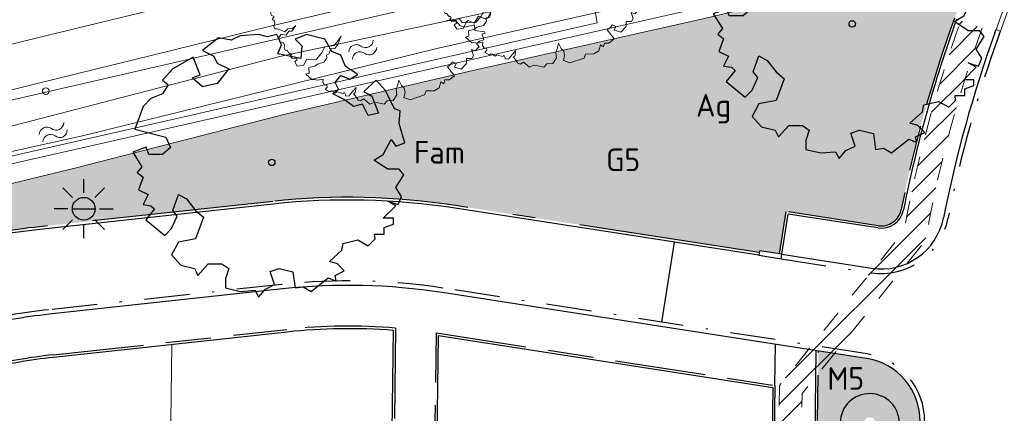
# Model space of a CAD drawing. Header units: metres. Extents: x 174282 to 175177, y 462028 to 462851.
# Tile 619 of 636: x 174560 to 174604, y 462620 to 462638. Entities that reach past the tile are written whole.
import ezdxf

# ---------------------------------------------------------------- set-up
doc = ezdxf.new("R2010")
doc.units = ezdxf.units.M
for name, pattern in [('NLCS-HIDDEN', [4, 2, -2]), ('VH-GELEIDEBAND_50X200', [8, 4, -2, 0, -2]), ('VH-OPSLUITBAND_100X200', [16, 8, -2, 4, -2]), ('VH-OPSLUITBAND_120X250', [26, 16, -4, 2, -4])]:
    doc.linetypes.add(name, pattern=pattern)
for name, color, linetype, lineweight in [('B-ME-GR-BOOM-S', 8, 'Continuous', 20), ('B-ME-IE-TERREINAFSCHEIDING_KUNSTMATIG_RASTERHEKWERK-G', 8, 'IE-TERREINAFSCHEIDING-KUNSTMATIG-OPEN', 20), ('B-ME-WH-WATERGANG_SLOOT_BODEM-G', 8, 'Continuous', 20), ('B-ME-WH-WATERGANG_SLOOT_INSTEEK-G', 8, 'Continuous', 20), ('B-WE-WH-WATER-S', 252, 'Continuous', 20), ('B-XX-KG-GRENS_PERCEEL-G', 213, 'Continuous', 20), ('N-PV-KG-GRENS_PERCEEL-G', 1, 'Continuous', 20), ('N-PV-KG-GRENS_UITGEEFBAAR-GEBIED-G', 170, 'Continuous', 30), ('N-WE-AL-WERKGRENS-G', 173, 'AL-WERKGRENS', 20), ('N-WE-GR-SOORTNAAM-BOOM-T20', 90, 'Continuous', 25), ('N-WE-GR-SOORTNAAM-GRAS-T20', 90, 'Continuous', 25), ('N-WE-KL-TRACE_WENSTRACE-A', 1, 'Continuous', 20), ('N-WE-KL-TRACE_WENSTRACE-G', 7, 'NLCS-HIDDEN', 20), ('N-WE-VH-KANTOPSLUITING_ACHTERKANTBAND-G', 50, 'Continuous', 25), ('N-WE-VH-KANTOPSLUITING_EINDVERLOOPBAND_50-200X200-G', 13, 'Continuous', 25), ('N-WE-VH-KANTOPSLUITING_GELEIDEBAND_50-200X200-G', 210, 'VH-GELEIDEBAND_50X200', 25), ('N-WE-VH-KANTOPSLUITING_OPSLUITBAND_100X200-G', 152, 'VH-OPSLUITBAND_100X200', 25), ('N-WE-VH-KANTOPSLUITING_OPSLUITBAND_120X250-G', 152, 'VH-OPSLUITBAND_120X250', 25), ('N-WE-WH-WATERGANG_INSTEEK-G', 50, 'Continuous', 25), ('N-WE-WH-WATERGANG_TALUD-V', 95, 'Continuous', 25)]:
    doc.layers.add(name, color=color, linetype=linetype, lineweight=lineweight)
for name, color, linetype, lineweight, true_color in [('N-WE-GR-BOOM-1E-GROOTTE-S', 7, 'Continuous', 25, 0x00cc00), ('N-WE-GR-GRAS_BERM-BERMENMENGSEL-V', 7, 'Continuous', 25, 0xc4ff8a), ('N-WE-GR-GRAS_BERM-NECTAR-ONDER-MAAIMES-V', 7, 'Continuous', 25, 0xc4ff8a), ('N-WE-IE-MEUBILAIR_WEGMEUBILAIR-LICHTMAST-PAALTOP-5.00-S', 30, 'Continuous', 25, 0xff7f00), ('N-WE-VH-KANTOPSLUITING_VERLOOPBAND_50-200x200-200x200-G', 150, 'Continuous', 20, 0x007fff)]:
    doc.layers.add(name, color=color, linetype=linetype, lineweight=lineweight, true_color=true_color)
doc.layers.add('N-WE-VH-MATERIAALGRENS-G', color=7, linetype='Continuous')
doc.styles.add('NLCS-ISO-M500-T20', font='NLCS-ISO.ttf', dxfattribs={"height": 1})
doc.linetypes.add('AL-WERKGRENS', pattern='A,10,[106,Afdeling.shx,S=1,R=0,X=0,Y=0],-2', length=12)
doc.linetypes.add('IE-TERREINAFSCHEIDING-KUNSTMATIG-OPEN', pattern='A,7,-1.5,[67,NLCS.SHX,S=0.75,R=0,X=0,Y=0],-1.5', length=10)

# ---------------------------------------------------------------- blocks, each defined once
blk = doc.blocks.new('boom')
blk.add_lwpolyline([(-0.3058869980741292, 1.961443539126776), (-0.367967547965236, 2.058375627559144), (-0.4348348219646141, 2.112359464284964), (-0.4631247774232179, 2.207472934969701), (-0.5531377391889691, 2.307727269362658), (-0.6209857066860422, 2.375745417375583), (-0.7266629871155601, 2.320002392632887), (-0.8640880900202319, 2.305284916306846), (-0.9726863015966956, 2.266609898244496), (-0.9458113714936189, 2.227808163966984), (-1.008520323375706, 2.215868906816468), (-1.03390285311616, 2.221838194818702), (-1.086159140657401, 2.23527011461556), (-1.117513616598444, 2.197960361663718), (-1.084666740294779, 2.169604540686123), (-1.135430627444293, 2.169604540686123), (-1.165292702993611, 2.165127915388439), (-1.249446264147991, 2.128632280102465), (-1.21374823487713, 2.083561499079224), (-1.238172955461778, 2.046001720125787), (-1.294538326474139, 2.021588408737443), (-1.271991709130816, 1.976517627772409), (-1.266355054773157, 1.907032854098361), (-1.228778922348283, 1.87322959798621), (-1.330235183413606, 1.893887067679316), (-1.364053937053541, 1.910788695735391), (-1.358417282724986, 1.967127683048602), (-1.424176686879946, 1.937080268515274), (-1.482420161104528, 1.940836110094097), (-1.493692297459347, 1.976517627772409), (-1.572603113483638, 1.910788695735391), (-1.514359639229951, 1.867595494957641), (-1.570723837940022, 1.860083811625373), (-1.615815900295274, 1.843182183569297), (-1.638361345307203, 1.865717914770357), (-1.702241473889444, 1.803745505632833), (-1.679694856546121, 1.732382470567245), (-1.763198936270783, 1.76855995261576), (-1.851489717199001, 1.662658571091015), (-1.745539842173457, 1.645008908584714), (-1.784387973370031, 1.57793787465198), (-1.85502083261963, 1.59911855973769), (-1.918591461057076, 1.595588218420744), (-1.900932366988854, 1.475567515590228), (-1.890337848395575, 1.47203717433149), (-1.943312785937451, 1.436737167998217), (-2.006882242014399, 1.450857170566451), (-2.02807127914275, 1.401436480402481), (-1.918591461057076, 1.352016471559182), (-1.794983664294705, 1.295535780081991), (-1.625464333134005, 1.267295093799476), (-1.636060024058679, 1.168454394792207), (-1.590148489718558, 1.140214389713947), (-1.505388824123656, 1.09432404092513), (-1.410034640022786, 1.111974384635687), (-1.304084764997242, 1.076673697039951), (-1.26170551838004, 1.006073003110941), (-1.349996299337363, 1.020193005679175), (-1.417098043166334, 1.059023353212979), (-1.473604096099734, 1.023723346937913), (-1.660781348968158, 0.9248826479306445), (-1.706692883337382, 1.101384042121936), (-1.752603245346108, 1.143744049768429), (-1.862084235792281, 1.073144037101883), (-1.939780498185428, 1.179044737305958), (-2.021009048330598, 1.207284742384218), (-2.112830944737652, 1.207284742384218), (-2.157668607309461, 1.233627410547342), (-2.207795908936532, 1.145943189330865), (-2.162274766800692, 1.111974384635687), (-2.179932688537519, 1.055493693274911), (-2.211717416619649, 1.041373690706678), (-2.265102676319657, 1.033418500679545), (-2.306358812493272, 0.9604088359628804), (-2.285881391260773, 0.9001723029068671), (-2.335325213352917, 0.8507516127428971), (-2.36357765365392, 0.8260412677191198), (-2.23643874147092, 0.7201405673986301), (-2.282350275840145, 0.6777805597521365), (-2.352983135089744, 0.6601302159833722), (-2.42008370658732, 0.6989605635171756), (-2.44127391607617, 0.5859991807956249), (-2.423615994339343, 0.5789391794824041), (-2.374173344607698, 0.5683495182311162), (-2.38476786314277, 0.5048088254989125), (-2.356514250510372, 0.4730384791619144), (-2.374173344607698, 0.3741977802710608), (-2.465995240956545, 0.3035970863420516), (-2.427147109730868, 0.236526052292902), (-2.437742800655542, 0.2012260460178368), (-2.508375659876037, 0.1518053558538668), (-2.487185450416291, 0.02472465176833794), (-2.448337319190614, 0.0106046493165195), (-2.416176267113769, -0.03011826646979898), (-2.416176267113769, -0.1056329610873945), (-2.442840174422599, -0.123401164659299), (-2.460616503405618, -0.1767057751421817), (-2.438396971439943, -0.2344522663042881), (-2.433952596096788, -0.2966413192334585), (-2.398399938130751, -0.2833149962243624), (-2.322850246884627, -0.2433367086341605), (-2.296186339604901, -0.2078003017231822), (-2.247301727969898, -0.2655467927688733), (-2.162863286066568, -0.2744312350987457), (-2.170781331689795, -0.412212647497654), (-2.219308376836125, -0.4221115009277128), (-2.295564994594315, -0.3943947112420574), (-2.347062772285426, -0.448839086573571), (-2.426291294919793, -0.4369604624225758), (-2.417377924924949, -0.5220912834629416), (-2.34508267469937, -0.5537682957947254), (-2.393609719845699, -0.6111823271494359), (-2.349044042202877, -0.6398890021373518), (-2.333198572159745, -0.7101722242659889), (-2.355987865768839, -0.7674179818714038), (-2.336416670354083, -0.8247080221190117), (-2.272109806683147, -0.8247080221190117), (-2.109946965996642, -0.8903817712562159), (-2.049833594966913, -0.8288998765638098), (-1.946385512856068, -0.8219134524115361), (-1.868099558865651, -0.7562390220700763), (-1.954772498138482, -0.8764089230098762), (-2.02606890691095, -0.8764089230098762), (-2.084783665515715, -0.9672351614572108), (-2.196619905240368, -0.9462752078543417), (-2.251139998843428, -1.030114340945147), (-2.214793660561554, -1.112556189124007), (-2.14674231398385, -1.126996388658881), (-2.119881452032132, -1.18313371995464), (-2.127207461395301, -1.255135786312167), (-2.094242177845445, -1.306391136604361), (-2.061276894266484, -1.301509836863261), (-2.033195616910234, -1.347883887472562), (-2.006334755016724, -1.373511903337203), (-1.983137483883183, -1.367409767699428), (-1.962381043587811, -1.402801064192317), (-1.996567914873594, -1.423547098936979), (-1.952614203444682, -1.480904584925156), (-1.881799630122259, -1.473582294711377), (-1.851276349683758, -1.476023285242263), (-1.84517192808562, -1.523617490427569), (-1.869590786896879, -1.535821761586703), (-1.89523006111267, -1.555347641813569), (-1.84293977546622, -1.650591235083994), (-1.701030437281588, -1.636952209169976), (-1.624783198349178, -1.495622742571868), (-1.419942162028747, -1.506018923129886), (-1.30532276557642, -1.364175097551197), (-1.231639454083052, -1.225058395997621), (-1.02696254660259, -1.195052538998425), (-0.9341758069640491, -1.083213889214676), (-0.8714082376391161, -0.9904691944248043), (-0.9478207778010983, -1.181413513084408), (-1.013317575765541, -1.26324698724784), (-1.100645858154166, -1.265974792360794), (-1.141581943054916, -1.377813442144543), (-1.196161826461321, -1.405091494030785), (-1.185246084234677, -1.473285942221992), (-1.253470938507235, -1.566029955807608), (-1.395380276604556, -1.609674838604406), (-1.449211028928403, -1.651869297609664), (-1.586414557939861, -1.683966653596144), (-1.572767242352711, -1.806074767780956), (-1.651909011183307, -1.830624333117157), (-1.512728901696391, -1.953374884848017), (-1.463606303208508, -1.94246366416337), (-1.389922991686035, -1.958829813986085), (-1.264387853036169, -1.937008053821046), (-1.274154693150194, -2.007791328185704), (-1.235320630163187, -2.06854835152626), (-1.186353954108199, -2.065173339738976), (-1.179600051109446, -2.117492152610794), (-1.220123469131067, -2.164747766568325), (-1.117126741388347, -2.220442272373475), (-1.091799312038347, -2.19850197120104), (-1.051275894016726, -2.200189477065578), (-0.9955564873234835, -2.244070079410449), (-0.9499673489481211, -2.220442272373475), (-0.8891822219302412, -2.242381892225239), (-0.8199550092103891, -2.252508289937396), (-0.8030696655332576, -2.225505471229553), (-0.7743658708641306, -2.28626249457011), (-0.7777434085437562, -2.306515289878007), (-0.7000729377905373, -2.313265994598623), (-0.6561731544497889, -2.252508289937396), (-0.5481107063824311, -2.129306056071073), (-0.5362910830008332, -2.119179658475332), (-0.5582409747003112, -2.244070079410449), (-0.5970762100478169, -2.262634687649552), (-0.5514870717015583, -2.309890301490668), (-0.4958825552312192, -2.403423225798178), (-0.4448970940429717, -2.420410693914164), (-0.3735162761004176, -2.376242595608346), (-0.2409529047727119, -2.488361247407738), (-0.1389796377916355, -2.447590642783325), (-0.05400308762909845, -2.457783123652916), (0.0785602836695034, -2.488361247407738), (0.1431426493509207, -2.41361570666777), (0.2791058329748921, -2.410218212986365), (0.3599697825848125, -2.285145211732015), (0.3450814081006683, -2.174336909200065), (0.3782689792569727, -2.059551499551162), (0.3982423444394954, -1.961784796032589), (0.4636675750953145, -2.077842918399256), (0.519553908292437, -2.138910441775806), (0.5372727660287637, -2.232924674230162), (0.5124666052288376, -2.340019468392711), (0.6494309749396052, -2.392442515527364), (0.9663755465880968, -2.28754941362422), (1.000460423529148, -2.199785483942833), (1.181574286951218, -2.196114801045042), (1.293255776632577, -2.126619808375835), (1.326109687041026, -1.995529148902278), (1.392091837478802, -2.040497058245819), (1.416086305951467, -1.956557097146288), (1.509061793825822, -1.956557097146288), (1.632029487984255, -1.8666219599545), (1.47607071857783, -1.668764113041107), (1.524057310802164, -1.632790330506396), (1.587187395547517, -1.556243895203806), (1.665020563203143, -1.590820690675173), (1.632029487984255, -1.674759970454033), (1.775952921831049, -1.717929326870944), (1.890494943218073, -1.594280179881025), (1.896397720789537, -1.480046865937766), (2.008382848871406, -1.480046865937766), (2.048199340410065, -1.412886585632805), (2.000917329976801, -1.286028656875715), (2.092993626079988, -1.310902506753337), (2.130321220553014, -1.261154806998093), (2.172626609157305, -1.221355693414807), (2.115390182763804, -1.149220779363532), (2.182581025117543, -1.096985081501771), (2.272168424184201, -1.069623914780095), (2.239817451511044, -0.9427659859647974), (2.304519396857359, -0.9203794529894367), (2.29207725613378, -0.8930176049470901), (2.080550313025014, -0.8656557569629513), (2.06810817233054, -0.7387978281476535), (1.854092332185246, -0.7910335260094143), (1.744596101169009, -0.7562097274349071), (1.65749759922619, -0.644276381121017), (1.450948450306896, -0.6393017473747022), (1.736858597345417, -0.6042783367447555), (1.796356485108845, -0.6887898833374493), (1.868380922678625, -0.6919203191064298), (1.927878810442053, -0.6418387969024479), (2.059401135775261, -0.7013102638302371), (2.159608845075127, -0.544807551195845), (2.316183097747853, -0.6105385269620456), (2.397601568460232, -0.5667178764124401), (2.428917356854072, -0.4884665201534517), (2.403849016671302, -0.3588439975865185), (2.471286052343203, -0.2970555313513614), (2.465665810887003, -0.2408834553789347), (2.431196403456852, -0.1345072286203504), (2.458827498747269, -0.0654611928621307), (2.48093214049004, -0.00746263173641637), (2.42566994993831, 0.03672726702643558), (2.44224813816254, 0.1416769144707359), (2.469879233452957, 0.1913905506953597), (2.458827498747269, 0.3073876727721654), (2.381459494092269, 0.3046258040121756), (2.265409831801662, 0.3791955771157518), (2.182516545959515, 0.3791955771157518), (2.35935485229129, 0.4316704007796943), (2.445011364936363, 0.4316704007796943), (2.431196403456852, 0.4896696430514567), (2.380280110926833, 0.6839297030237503), (2.325674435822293, 0.6644365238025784), (2.274970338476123, 0.7502056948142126), (2.232065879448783, 0.7852924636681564), (2.130657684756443, 0.7580028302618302), (2.255468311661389, 0.9568301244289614), (2.247667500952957, 1.027004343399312), (2.200863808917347, 1.097179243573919), (2.107255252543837, 1.143962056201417), (1.916137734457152, 1.077686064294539), (1.877133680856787, 0.9607290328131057), (1.830329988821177, 0.8710616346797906), (1.670414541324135, 0.8866559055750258), (1.533902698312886, 0.7657999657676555), (1.697717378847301, 0.9841204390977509), (1.818628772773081, 0.9880186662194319), (1.845931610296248, 1.151759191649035), (1.900536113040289, 1.198542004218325), (1.998045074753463, 1.22193341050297), (2.017222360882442, 1.394816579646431), (1.920916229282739, 1.451441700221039), (1.912237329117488, 1.565008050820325), (1.781351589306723, 1.716587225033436), (1.70282295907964, 1.706775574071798), (1.570305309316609, 1.760739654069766), (1.462328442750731, 1.741116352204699), (1.393614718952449, 1.824515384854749), (1.413246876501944, 1.903007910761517), (1.408339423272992, 2.006030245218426), (1.348060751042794, 2.065731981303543), (1.279852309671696, 2.105967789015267), (1.188162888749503, 2.123849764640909), (1.163563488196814, 2.169674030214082), (1.084173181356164, 2.192027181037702), (1.018201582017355, 2.250144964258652), (0.9432849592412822, 2.259085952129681), (0.8782699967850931, 2.241509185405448), (0.9028096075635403, 2.123770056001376), (0.8635452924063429, 2.084523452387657), (0.745752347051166, 2.020747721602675), (0.6623150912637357, 2.059994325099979), (0.6837140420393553, 2.248067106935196), (0.4365452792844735, 2.192450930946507), (0.495441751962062, 2.285661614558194), (0.4709009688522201, 2.423024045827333), (0.3187523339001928, 2.457364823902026), (0.2794880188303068, 2.413212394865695), (0.1567864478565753, 2.413212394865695), (0.08316527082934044, 2.462270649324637), (0.02917742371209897, 2.418118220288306), (-0.05691346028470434, 2.454903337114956), (-0.1622366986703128, 2.452458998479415), (-0.3862238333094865, 2.424999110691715), (-0.3586719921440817, 2.258476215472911), (-0.2992636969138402, 2.118135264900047), (-0.3058869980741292, 1.961443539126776)])
blk.add_circle((0, 0), 0.12)
blk = doc.blocks.new('water')
at = {"linetype": 'Continuous'}
for centre, radius, start, end in [((0.2997979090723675, -0.1605370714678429), 0.3400749, 28.13778714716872, 151.8316499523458), ((0.9001997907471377, 0.1494030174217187), 0.33496494, 206.4585658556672, 333.511009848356), ((0.2996067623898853, -0.5198982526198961), 0.3400745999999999, 28.13778724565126, 151.8316900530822), ((0.900008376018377, -0.2105970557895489), 0.33496506, 206.4585357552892, 333.5110164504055)]:
    blk.add_arc(centre, radius, start, end, dxfattribs=at)
blk = doc.blocks.new('SGR-BOOM_1EGROOTTE')
at = {"linetype": 'Continuous', "flags": 128}
blk.add_lwpolyline([(167869.0515202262, 467739.1556611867), (167868.8494327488, 467739.6599609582), (167868.4486004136, 467739.8110639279), (167868.1446613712, 467740.3646383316), (167867.3364325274, 467740.5666382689), (167866.83377547, 467740.3645509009), (167867.1376977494, 467740.0623117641), (167867.0851679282, 467739.5070708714), (167866.0781706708, 467739.7090575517), (167866.2276307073, 467740.1131752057), (167866.0255466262, 467740.5665508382), (167865.6230883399, 467740.4663184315), (167865.2189739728, 467740.5664970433), (167864.4140474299, 467740.5155192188), (167864.0099531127, 467740.3150811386), (167863.4547091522, 467740.4136069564), (167862.7483789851, 467739.8599651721), (167863.2527089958, 467739.6086635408), (167863.4038589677, 467739.3047715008), (167863.9081889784, 467739.0534698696), (167863.403919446, 467738.3979932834), (167862.7484864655, 467738.2484625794), (167862.2950706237, 467738.6492545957), (167862.6511367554, 467738.7906272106), (167862.3459340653, 467739.5593216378), (167861.437546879, 467739.0533050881), (167860.9841914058, 467738.5489616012), (167861.2371828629, 467738.3469246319), (167860.9842317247, 467737.9444427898), (167860.478289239, 467737.7423552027), (167860.1267718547, 467737.3907909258), (167859.7736556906, 467736.3804981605), (167861.1338465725, 467736.027405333), (167861.3359306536, 467735.5740297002), (167860.9844099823, 467735.2717468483), (167860.3798911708, 467735.2717065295), (167860.2645594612, 467735.587631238), (167859.6735173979, 467735.3718649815), (167860.077668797, 467734.7164489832), (167859.8756317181, 467734.4651002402), (167860.126980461, 467734.2630631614), (167859.9249636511, 467733.7078122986), (167860.3487980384, 467733.4959304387), (167860.1270612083, 467733.0523828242), (167860.4786053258, 467733.0031248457), (167860.6371384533, 467732.864022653), (167860.2443994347, 467732.3829941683), (167861.0848543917, 467731.6906366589), (167861.3887363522, 467731.9929163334), (167861.6400345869, 467732.5481704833), (167861.4379639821, 467732.7994922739), (167861.6892521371, 467733.5058761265), (167862.0440918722, 467733.30384595), (167862.4482331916, 467732.7995596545), (167862.7997940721, 467732.4989664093), (167862.4483172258, 467731.5395978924), (167861.6893932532, 467731.3900602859), (167861.3888137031, 467730.8331601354), (167861.7929516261, 467730.3797979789), (167862.3958378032, 467730.2287084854), (167862.4714127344, 467730.0775838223), (167862.5469876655, 467729.9264591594), (167863.0019858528, 467730.4308027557), (167863.6065046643, 467730.4308430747), (167863.9087775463, 467730.228809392), (167863.7593207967, 467729.7754103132), (167863.759347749, 467729.3713026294), (167864.4148008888, 467729.2185739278), (167865.0702403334, 467729.2711844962), (167865.2197475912, 467728.9672923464), (167865.5236260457, 467729.3221388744), (167865.9260776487, 467729.522576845), (167865.7333766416, 467730.0964089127), (167866.1280843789, 467730.2289574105), (167866.7342560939, 467730.076225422), (167866.8345086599, 467729.3715077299), (167867.1876886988, 467729.4240981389), (167867.5392432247, 467729.218782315), (167868.2964940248, 467729.8249943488), (167868.651330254, 467729.6755310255), (167868.5987466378, 467729.9268627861), (167869.0028408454, 467730.1289435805), (167868.7005612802, 467730.4311828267), (167868.3473709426, 467730.5330075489), (167868.9025748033, 467731.0357151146), (167868.9518360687, 467731.3379778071), (167869.6072688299, 467731.4907939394), (167870.0623175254, 467731.2378463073), (167870.3629140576, 467731.5401257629), (167870.3423943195, 467731.7499664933), (167870.7670077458, 467731.7499948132), (167870.7669879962, 467732.0461086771), (167871.1710857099, 467732.1956226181), (167871.1710689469, 467732.4469578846), (167870.7176798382, 467732.4469276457), (167871.2728800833, 467733.0038447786), (167870.919683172, 467733.2042323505), (167871.3730823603, 467733.0531328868), (167871.5241885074, 467733.4063265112), (167871.2728262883, 467733.8104174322), (167871.6243301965, 467734.364035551), (167871.4222595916, 467734.6153573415), (167870.9195890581, 467734.6153238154), (167870.3134004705, 467735.0210337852), (167870.7174913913, 467735.272396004), (167871.0706312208, 467735.9278625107), (167871.2727051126, 467735.6272592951), (167871.6735173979, 467735.776773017), (167871.4221249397, 467736.6342530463), (167871.4746547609, 467737.189493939), (167871.2200273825, 467737.2896825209), (167870.8158659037, 467738.096228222), (167870.4122671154, 467738.5450985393), (167869.8651256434, 467738.0531398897), (167870.2130065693, 467737.8448527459), (167870.5153164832, 467737.087581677), (167870.0619340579, 467736.9873458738), (167869.8089225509, 467737.4899995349), (167869.4048214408, 467737.3914097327), (167869.0023363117, 467737.6936422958), (167868.498006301, 467737.944943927), (167868.7493280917, 467738.1470145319), (167868.5981783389, 467738.4476211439), (167868.8494933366, 467738.7515400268), (167869.2536111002, 467738.6004372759), (167869.6067811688, 467738.8025146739)], close=True, dxfattribs=at)
at = {"linetype": 'Continuous'}
blk.add_circle((167865.804156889, 467734.918884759), 0.143196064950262, dxfattribs=at)
blk = doc.blocks.new('lichtmast 5.00 m')
blk.add_hatch(color=256).paths.add_polyline_path([(-0.2500000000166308, 0, 1), (0.2500000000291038, 0)])
for p, q in [((-0.2474873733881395, 0.2474873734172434), (-0.4596194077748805, 0.4596194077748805)), ((0, 0.3499999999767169), (0, 0.6500000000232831)), ((0.2474873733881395, 0.247487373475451), (0.4596194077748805, 0.4596194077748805)), ((-0.3500000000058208, 0), (-0.6499999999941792, 0)), ((-0.2500000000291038, 0), (0.2500000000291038, 0)), ((0.3500000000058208, 0), (0.6499999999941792, 0)), ((-0.2474873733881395, -0.2474873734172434), (-0.4596194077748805, -0.4596194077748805)), ((0, -0.6500000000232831), (0, -0.3499999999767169)), ((0.2474873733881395, -0.247487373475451), (0.459619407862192, -0.4596194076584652))]:
    blk.add_line(p, q)
blk.add_circle((0, 0), 0.2500000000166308)

msp = doc.modelspace()

# ---------------------------------------------------------------- hatches: boundary and pattern name
at = {"layer": 'N-WE-GR-GRAS_BERM-BERMENMENGSEL-V'}
h = msp.add_hatch(color=256, dxfattribs=at)
h.dxf.hatch_style = 1
edge = h.paths.add_edge_path()
edge.add_arc((174444.6898391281, 462590.7989217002), 18.69000000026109, 44.81903165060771, 87.2533835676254, ccw=False)
edge.add_arc((174468.5022701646, 462614.4614023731), 14.87999945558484, 224.8190298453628, 297.4857675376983)
edge.add_line((174475.36981046, 462601.2609753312), (174497.2060338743, 462612.6210049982))
edge.add_arc((174511.4138934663, 462585.3130144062), 30.78294372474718, 103.40591640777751, 117.48715451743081, ccw=False)
edge.add_line((174504.276918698, 462615.2571827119), (174557.4516927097, 462627.9310032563))
edge.add_arc((174564.5832781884, 462597.9782973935), 30.78999999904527, 96.21159540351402, 103.39247755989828, ccw=False)
edge.add_line((174561.2517833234, 462628.587531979), (174571.5407673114, 462629.7073802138))
edge.add_arc((174574.8722621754, 462599.0981456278), 30.78999999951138, 81.17155930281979, 96.21159540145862, ccw=False)
edge.add_line((174579.5977992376, 462629.5233555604), (174592.9857262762, 462627.4439896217))
edge.add_line((174592.9857262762, 462627.4439896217), (174592.9980043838, 462627.5230418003))
edge.add_line((174592.9980043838, 462627.5230418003), (174593.8873414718, 462627.3849130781))
edge.add_line((174593.8873414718, 462627.3849130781), (174594.178946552, 462629.2624024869))
edge.add_line((174594.178946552, 462629.2624024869), (174598.2303710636, 462628.6331494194))
edge.add_arc((174598.3684997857, 462629.5224865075), 0.9000000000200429, 261.1715593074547, 348.8422133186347)
edge.add_arc((174655.7627324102, 462618.2020597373), 57.60000000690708, 160.1144639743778, 168.842213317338, ccw=False)
edge.add_line((174601.5971886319, 462637.7942486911), (174605.23248362, 462647.8445667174))
edge.add_arc((174595.8309974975, 462645.0783312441), 9.800000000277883, 16.3956680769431, 51.38840940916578)
edge.add_line((174601.9465667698, 462652.7359948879), (174599.2198536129, 462654.9136046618))
edge.add_line((174599.2198536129, 462654.9136046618), (174598.5751561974, 462654.4783023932))
edge.add_line((174598.5751561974, 462654.4783023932), (174602.5844432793, 462644.6543776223))
edge.add_line((174602.5844432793, 462644.6543776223), (174598.3551943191, 462643.7279207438))
edge.add_arc((174598.7831649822, 462641.7742469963), 2.000000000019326, -77.03845651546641, 102.35600575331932, ccw=False)
edge.add_line((174599.2317590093, 462639.8252053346), (174594.578449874, 462638.7541935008))
edge.add_line((174594.578449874, 462638.7541935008), (174590.6386961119, 462637.8074849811))
edge.add_line((174590.6386961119, 462637.8074849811), (174580.1684587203, 462635.4378745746))
edge.add_line((174580.1684587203, 462635.4378745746), (174572.1363645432, 462633.5709256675))
edge.add_line((174572.1363645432, 462633.5709256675), (174562.8114204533, 462631.1688507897))
edge.add_line((174562.8114204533, 462631.1688507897), (174551.5369909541, 462628.4393892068))
edge.add_line((174551.5369909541, 462628.4393892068), (174533.0577663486, 462623.6756262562))
edge.add_line((174533.0577663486, 462623.6756262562), (174520.2202265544, 462621.1871817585))
edge.add_line((174520.2202265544, 462621.1871817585), (174509.4742103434, 462618.7105026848))
edge.add_line((174509.4742103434, 462618.7105026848), (174496.8234385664, 462615.2490303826))
edge.add_line((174496.8234385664, 462615.2490303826), (174490.9642852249, 462613.8544099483))
edge.add_line((174490.9642852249, 462613.8544099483), (174483.8156052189, 462612.964065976))
edge.add_line((174483.8156052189, 462612.964065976), (174473.7450056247, 462611.2067648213))
edge.add_line((174473.7450056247, 462611.2067648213), (174464.2093834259, 462609.2905380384))
edge.add_line((174464.2093834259, 462609.2905380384), (174459.1696462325, 462608.2476951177))
edge.add_arc((174458.3591204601, 462612.1647154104), 4.000000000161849, 181.639978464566, 281.69088100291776, ccw=False)
edge.add_line((174454.3607589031, 462612.0502389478), (174454.2223645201, 462616.8839905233))
edge.add_line((174454.2223645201, 462616.8839905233), (174453.6096489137, 462616.8745366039))
edge.add_line((174453.6096489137, 462616.8745366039), (174453.5575883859, 462611.8593093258))
edge.add_line((174453.5575883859, 462611.8593093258), (174453.4072333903, 462611.4954502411))
edge.add_line((174453.4072333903, 462611.4954502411), (174452.9818131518, 462611.3608235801))
edge.add_line((174452.9818131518, 462611.3608235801), (174452.4083397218, 462611.3079201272))
edge.add_line((174452.4083397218, 462611.3079201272), (174450.4660534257, 462611.3247696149))
edge.add_line((174450.4660534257, 462611.3247696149), (174448.5942650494, 462611.3410075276))
edge.add_line((174448.5942650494, 462611.3410075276), (174437.288691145, 462611.4387621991))
edge.add_line((174437.288691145, 462611.4387621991), (174437.0067125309, 462609.9591014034))
edge.add_line((174437.0067125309, 462609.9591014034), (174437.0028789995, 462609.8791933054))
edge.add_line((174437.0028789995, 462609.8791933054), (174445.585447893, 462609.467450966))
at = {"layer": 'N-WE-GR-GRAS_BERM-NECTAR-ONDER-MAAIMES-V'}
h = msp.add_hatch(color=256, dxfattribs=at)
h.dxf.hatch_style = 1
h.paths.add_polyline_path([(174597.2831704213, 462595.3835136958, -0.3586034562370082), (174596.25029011, 462596.6731379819), (174596.5605709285, 462619.9339918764, -1), (174599.1603396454, 462619.8993130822), (174598.8500588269, 462596.6384591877, -0.3586081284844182), (174597.7831258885, 462595.3768405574), (174597.7420147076, 462592.2972323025, 0.2156339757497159), (174599.7699769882, 462596.6261882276), (174599.7833149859, 462597.6260992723), (174599.8633078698, 462597.6250322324), (174600.1480087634, 462618.9682333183), (174600.0680158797, 462618.9693003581), (174600.0813538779, 462619.9692114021, 0.3735653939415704), (174597.7113367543, 462622.773384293), (174595.6027405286, 462623.1008840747), (174595.1747899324, 462591.0299546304, 0.09756875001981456), (174597.2368104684, 462591.9107238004)])
at = {"layer": 'N-WE-KL-TRACE_WENSTRACE-A'}
h = msp.add_hatch(dxfattribs=at)
h.set_pattern_fill('AKL-WENSTRACE', color=256, scale=5, pattern_type=2)
h.set_pattern_definition([(45, (7009.968226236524, -5333.280170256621), (-0.4419417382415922, 0.4419417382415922), [])])
edge = h.paths.add_edge_path()
edge.add_line((174561.1605458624, 462532.0989702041), (174561.0658023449, 462524.9997435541))
edge.add_line((174561.0658023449, 462524.9997435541), (174533.2316158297, 462525.3712118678))
edge.add_line((174533.2316158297, 462525.3712118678), (174531.9525033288, 462540.8590575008))
edge.add_arc((174457.7047188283, 462534.7270267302), 74.50057251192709, 4.721271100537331, 10.37402687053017)
edge.add_line((174530.9874455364, 462548.1425875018), (174544.1329476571, 462551.271554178))
edge.add_line((174544.1329476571, 462551.271554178), (174535.9280328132, 462585.6910932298))
edge.add_line((174535.9280328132, 462585.6910932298), (174534.9558274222, 462585.456952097))
edge.add_line((174534.9558274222, 462585.456952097), (174542.9514576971, 462551.9153598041))
edge.add_line((174542.9514576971, 462551.9153598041), (174532.1318001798, 462549.3400037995))
edge.add_line((174532.1318001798, 462549.3400037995), (174514.6897295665, 462547.8994954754))
edge.add_line((174514.6897295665, 462547.8994954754), (174503.1916710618, 462543.9082026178))
edge.add_line((174503.1916710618, 462543.9082026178), (174492.5572720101, 462565.7406922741))
edge.add_line((174492.5572720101, 462565.7406922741), (174491.6423641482, 462565.3354025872))
edge.add_line((174491.6423641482, 462565.3354025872), (174502.6812554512, 462542.672487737))
edge.add_line((174502.6812554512, 462542.672487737), (174514.898133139, 462546.9133025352))
edge.add_line((174514.898133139, 462546.9133025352), (174529.9727263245, 462548.1582852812))
edge.add_arc((174457.7283650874, 462534.6297139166), 73.50013587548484, 4.721245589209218, 10.606441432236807, ccw=False)
edge.add_line((174530.9791102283, 462540.6793676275), (174532.8609677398, 462517.8933197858))
edge.add_line((174532.8609677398, 462517.8933197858), (174519.7026749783, 462516.8066007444))
edge.add_line((174519.7026749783, 462516.8066007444), (174520.5656463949, 462509.8115966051))
edge.add_line((174520.5656463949, 462509.8115966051), (174521.5581221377, 462509.9340380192))
edge.add_line((174521.5581221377, 462509.9340380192), (174520.8226348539, 462515.8956915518))
edge.add_line((174520.8226348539, 462515.8956915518), (174533.9398826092, 462516.9790207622))
edge.add_line((174533.9398826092, 462516.9790207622), (174533.3294904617, 462524.369816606))
edge.add_line((174533.3294904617, 462524.369816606), (174562.0768783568, 462523.9861609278))
edge.add_line((174562.0768783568, 462523.9861609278), (174562.1716244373, 462531.0855834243))
edge.add_line((174562.1716244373, 462531.0855834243), (174592.9443543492, 462530.6751003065))
edge.add_line((174592.9443543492, 462530.6751003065), (174593.9421617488, 462530.8117859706))
edge.add_line((174593.9421617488, 462530.8117859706), (174593.6844746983, 462531.7996495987))
edge.add_line((174593.6844746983, 462531.7996495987), (174594.3033468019, 462578.1946979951))
edge.add_line((174594.3033468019, 462578.1946979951), (174594.7134778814, 462578.9431135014))
edge.add_line((174594.7134778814, 462578.9431135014), (174594.958302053, 462597.2904152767))
edge.add_line((174594.958302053, 462597.2904152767), (174594.5584503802, 462597.2957508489))
edge.add_line((174594.5584503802, 462597.2957508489), (174594.8775345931, 462621.2165697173))
edge.add_line((174594.8775345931, 462621.2165697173), (174600.3170870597, 462627.9729559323))
edge.add_arc((174655.7627324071, 462618.2020597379), 56.3000000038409, 160.1144639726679, 170.0056796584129, ccw=False)
edge.add_line((174602.8196748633, 462637.3520638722), (174601.8793008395, 462637.6922060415))
edge.add_arc((174655.762732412, 462618.2020597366), 57.30000000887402, 160.1144639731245, 169.7474836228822)
edge.add_line((174599.3776482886, 462628.4007012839), (174593.8822257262, 462621.5749196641))
edge.add_line((174593.8822257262, 462621.5749196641), (174593.5585394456, 462597.3090971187))
edge.add_line((174593.5585394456, 462597.3090971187), (174576.797482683, 462597.5326759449))
edge.add_line((174576.797482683, 462597.5326759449), (174576.761245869, 462594.8161070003))
edge.add_line((174576.761245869, 462594.8161070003), (174561.8637666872, 462595.0148272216))
edge.add_line((174561.8637666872, 462595.0148272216), (174561.8355865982, 462592.902247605))
edge.add_line((174561.8355865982, 462592.902247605), (174520.4699462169, 462583.0442731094))
edge.add_line((174520.4699462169, 462583.0442731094), (174513.374465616, 462612.8097460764))
edge.add_line((174513.374465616, 462612.8097460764), (174505.3179127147, 462610.8895252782))
edge.add_arc((174511.4138291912, 462585.3131868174), 26.29276110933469, 103.4058786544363, 117.4871049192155)
edge.add_line((174499.2784323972, 462608.6378825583), (174483.0795162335, 462600.2105934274))
edge.add_line((174483.0795162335, 462600.2105934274), (174483.5053150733, 462599.304880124))
edge.add_line((174483.5053150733, 462599.304880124), (174499.7399512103, 462607.7507521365))
edge.add_arc((174511.413878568, 462585.3130543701), 25.29290139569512, 103.4059164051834, 117.4871426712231, ccw=False)
edge.add_line((174505.5497610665, 462609.9167733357), (174512.6335959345, 462611.6051538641))
edge.add_line((174512.6335959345, 462611.6051538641), (174519.7290700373, 462581.8397081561))
edge.add_line((174519.7290700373, 462581.8397081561), (174562.8251084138, 462592.1100591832))
edge.add_line((174562.8251084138, 462592.1100591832), (174562.8503397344, 462594.0015781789))
edge.add_line((174562.8503397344, 462594.0015781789), (174577.7478189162, 462593.8028579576))
edge.add_line((174577.7478189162, 462593.8028579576), (174577.7840557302, 462596.5194269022))
edge.add_line((174577.7840557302, 462596.5194269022), (174593.9450484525, 462596.3038524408))
edge.add_line((174593.9450484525, 462596.3038524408), (174593.7168884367, 462579.2053746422))
edge.add_line((174593.7168884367, 462579.2053746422), (174593.3068688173, 462578.4571625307))
edge.add_line((174593.3068688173, 462578.4571625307), (174592.6826168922, 462531.6784914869))
edge.add_line((174592.6826168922, 462531.6784914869), (174561.1605458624, 462532.0989702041))
at = {"layer": 'N-WE-WH-WATERGANG_TALUD-V'}
h = msp.add_hatch(color=256, dxfattribs=at)
h.dxf.hatch_style = 1
h.paths.add_polyline_path([(174599.1603396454, 462619.8993130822, 1), (174596.5605709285, 462619.9339918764), (174596.25029011, 462596.6731379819, 1), (174598.8500588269, 462596.6384591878)])
h.paths.add_polyline_path([(174597.6104775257, 462619.9199869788, -1), (174598.1104330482, 462619.9133179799), (174597.8001522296, 462596.6524640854, -1), (174597.3001967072, 462596.6591330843)], flags=16)

# ---------------------------------------------------------------- linework, layer by layer
at = {"layer": 'B-ME-GR-BOOM-S'}
msp.add_circle((174561.5233083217, 462634.5773770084), 0.15, dxfattribs=at)
at = {"layer": 'B-ME-IE-TERREINAFSCHEIDING_KUNSTMATIG_RASTERHEKWERK-G', "ltscale": 0.5, "flags": 128}
msp.add_lwpolyline([(174602.6099999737, 462646.4174329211), (174592.3515729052, 462644.205280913), (174571.3848788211, 462639.4417354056), (174561.3321820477, 462636.9759467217), (174549.796275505, 462634.1404821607), (174531.6281231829, 462629.7794567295), (174510.7268119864, 462625.2396277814), (174493.3507105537, 462621.4555547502), (174476.4966659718, 462617.8854839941), (174463.5818667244, 462615.3514274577), (174462.0222012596, 462616.6530199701)], dxfattribs=at)
at = {"layer": 'B-ME-WH-WATERGANG_SLOOT_BODEM-G'}
msp.add_lwpolyline([(174509.8011239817, 462620.4308876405), (174528.4659912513, 462624.0970818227), (174540.1682020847, 462627.2933782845), (174551.9538756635, 462630.1356445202), (174563.1482371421, 462632.6000102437), (174578.7699606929, 462636.46077542), (174589.9581572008, 462638.9865578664), (174597.5791669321, 462640.6276444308), (174603.9709047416, 462642.2183150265), (174604.8256311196, 462642.4915156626), (174604.6625008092, 462643.4123060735), (174592.6575052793, 462640.5497301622), (174571.8497775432, 462636.1078578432), (174550.3545638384, 462630.5199233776), (174531.7822053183, 462625.5748066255), (174511.4067268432, 462621.6290017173)], dxfattribs=at)
at = {"layer": 'B-ME-WH-WATERGANG_SLOOT_INSTEEK-G'}
msp.add_lwpolyline([(174510.8481336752, 462623.3378319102), (174522.8782106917, 462625.4836660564), (174531.4554950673, 462627.0169936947), (174550.1570434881, 462632.1566746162), (174561.0863435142, 462634.9013445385), (174571.499826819, 462637.4688927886), (174592.3318435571, 462642.408448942), (174603.818618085, 462644.9247352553), (174605.2843756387, 462643.7406253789), (174605.2322072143, 462641.9900899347), (174604.5589891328, 462640.5685721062), (174600.4111165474, 462640.1557621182), (174590.6386961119, 462637.8074849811), (174580.1684587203, 462635.4378745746), (174572.1363645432, 462633.5709256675), (174562.8114204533, 462631.1688507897), (174551.5369909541, 462628.4393892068), (174533.0577663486, 462623.6756262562), (174520.2202265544, 462621.1871817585), (174509.4742103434, 462618.7105026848)], dxfattribs=at)
at = {"layer": 'B-XX-KG-GRENS_PERCEEL-G', "flags": 128}
for points in [[(174459.944, 462611.143), (174602.775, 462644.041)], [(174448.227, 462605.977), (174539.367, 462626.677), (174589.665, 462638.1), (174607.971, 462642.257), (174608.681, 462642.418)]]:
    msp.add_lwpolyline(points, dxfattribs=at)
at = {"layer": 'N-PV-KG-GRENS_PERCEEL-G'}
msp.add_lwpolyline([(174566.7232754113, 462595.2500320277), (174567.0770815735, 462623.3973614)], dxfattribs=at)
at = {"layer": 'N-PV-KG-GRENS_UITGEEFBAAR-GEBIED-G'}
msp.add_lwpolyline([(174558.6292202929, 462592.4490479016), (174520.692209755, 462583.405639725), (174513.9677381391, 462611.6147335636), (174558.7695807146, 462622.2950826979, -0.03141018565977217), (174561.8616235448, 462622.8297133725), (174572.1672484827, 462623.9513728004, -0.04701247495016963), (174576.8507717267, 462624.0197326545), (174576.4652739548, 462595.1200817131), (174557.9335735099, 462595.3672794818)], format="xyb", close=True, dxfattribs=at)
msp.add_lwpolyline([(174578.5013328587, 462597.8099746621), (174578.8477575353, 462623.7804288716), (174593.5810950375, 462621.4920984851), (174593.2624561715, 462597.6130697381)], close=True, dxfattribs=at)
at = {"layer": 'N-WE-AL-WERKGRENS-G', "flags": 128}
msp.add_lwpolyline([(174681.5973007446, 462243.5125462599), (174681.058, 462261.019), (174682.966, 462284.801), (174683.583, 462297.765), (174686.249, 462320.652), (174688.507, 462336.11), (174690.024, 462341.923), (174715.341, 462404.33), (174717.601, 462411.68), (174737.648, 462460.859), (174741.719, 462470.505), (174748.8174954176, 462487.3586613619), (174674.4426188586, 462494.0136810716, 0.04199874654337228), (174666.0577772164, 462494.0580673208), (174643.5965542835, 462492.2877370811, -0.02119842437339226), (174639.3615599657, 462492.1340915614), (174613.9155730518, 462492.2899863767), (174609.2232672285, 462496.2598588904), (174608.9575721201, 462517.182709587), (174610.5956108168, 462533.7283149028), (174610.9540414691, 462546.9261407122), (174609.5377019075, 462546.9261407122), (174609.5576061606, 462563.2145506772), (174618.4041220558, 462564.58360208), (174617.8821627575, 462574.521242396), (174609.6591004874, 462573.6964514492), (174609.1962527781, 462609.6936768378), (174614.4864065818, 462610.5266680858), (174612.9706969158, 462619.9735749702), (174609.0880396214, 462619.5310938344), (174608.9272320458, 462630.6163253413), (174611.9378306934, 462638.3239748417), (174653.3349444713, 462646.1372608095), (174694.6818985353, 462654.970900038), (174753.65584954, 462669.6940842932), (174754.2374067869, 462666.5807575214), (174760.4149001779, 462667.3878026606), (174761.8521453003, 462678.247315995), (174772.3394313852, 462679.7783996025), (174801.2688373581, 462672.4202533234), (174803.3914212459, 462678.6153061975), (174801.3912631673, 462679.5941639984), (174797.2767374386, 462686.2291198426), (174795.7751198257, 462697.8273500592), (174787.848539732, 462696.8455267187), (174788.4591136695, 462691.5931226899), (174783.4545685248, 462686.9545733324), (174765.0261672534, 462688.3792341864), (174763.0242693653, 462691.2723908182), (174740.9829572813, 462686.155677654), (174741.9639806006, 462681.4808580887), (174695.5872891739, 462670.3409632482), (174674.2147626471, 462665.2945028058), (174611.4374820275, 462653.0732600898), (174598.8645312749, 462662.13523327), (174595.0223441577, 462656.9130516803), (174598.2662547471, 462653.8008350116), (174601.5634410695, 462645.0663725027), (174585.1842807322, 462641.5586732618), (174585.8464585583, 462637.5875608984), (174468.1056243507, 462610.7709373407), (174467.2560214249, 462614.5686403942), (174459.4445290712, 462613.0280098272), (174458.9501893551, 462618.3943176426), (174449.1204393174, 462618.0455648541), (174449.2902757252, 462624.9096309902), (174429.9505628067, 462629.3682605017), (174428.4125051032, 462620.5774745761), (174434.3719258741, 462618.9092756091), (174430.6410069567, 462597.2567441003), (174453.0229303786, 462592.7961489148), (174457.7870609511, 462586.5717323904), (174474.7794898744, 462527.6626612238), (174488.3963974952, 462479.3962233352), (174491.1789970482, 462461.4260860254), (174515.9643294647, 462468.2096916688), (174535.6773629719, 462396.0507231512), (174500.8343877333, 462386.5209101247), (174501.8615933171, 462382.6610135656), (174505.4836250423, 462383.6990470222), (174513.3867074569, 462351.3168631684), (174573.0903066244, 462348.6251340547), (174564.8637000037, 462275.1553162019), (174544.951, 462280.682), (174541.1711676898, 462282.4329223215), (174531.995, 462278.877), (174531.51, 462278.619), (174530.322, 462277.987), (174523.197, 462274.196), (174512.77, 462266.76), (174511.323, 462265.728), (174510.321, 462265.106), (174492.908, 462254.307), (174458.682, 462233.081), (174458.2736990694, 462228.2999955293), (174437.2115027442, 462215.4506787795), (174430.6775455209, 462218.3936992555), (174424.1837800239, 462214.1380009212), (174422.6535519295, 462205.2010971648), (174428.0210119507, 462195.9942083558), (174430.5816283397, 462197.2740921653), (174431.8292734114, 462199.5886350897), (174481.4636288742, 462229.3806376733), (174511.7460260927, 462247.9955950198), (174520.1082227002, 462251.9168407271), (174528.9933470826, 462255.0447097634), (174538.3891990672, 462257.2736030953), (174544.5280939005, 462258.2922262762), (174554.3216816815, 462259.2606468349), (174563.5931634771, 462259.1911823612), (174572.8653587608, 462258.1660508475), (174582.1605825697, 462256.1491685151), (174620.668, 462248.404), (174620.813, 462250.715), (174679.071, 462234.3), (174681.5973007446, 462243.5125462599)], format="xyb", dxfattribs=at)
at = {"layer": 'N-WE-KL-TRACE_WENSTRACE-G', "ltscale": 0.5, "flags": 128}
for points in [[(174483.0795162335, 462600.2105934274), (174499.2784323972, 462608.6378825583, -0.0615183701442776), (174505.3179127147, 462610.8895252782), (174513.374465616, 462612.8097460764), (174520.4699462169, 462583.0442731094), (174561.8355865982, 462592.902247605), (174561.8637666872, 462595.0148272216), (174576.761245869, 462594.8161070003), (174576.797482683, 462597.5326759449), (174593.5585394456, 462597.3090971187), (174593.8822257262, 462621.5749196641), (174599.3776482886, 462628.4007012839, -0.04205674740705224), (174601.8793008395, 462637.6922060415, 0.04205674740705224)], [(174602.8196748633, 462637.3520638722, 0.04318538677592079), (174600.3170870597, 462627.9729559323), (174594.8775345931, 462621.2165697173), (174594.5584503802, 462597.2957508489), (174594.958302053, 462597.2904152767), (174594.7134778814, 462578.9431135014), (174594.3033468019, 462578.1946979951), (174593.6844746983, 462531.7996495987), (174593.9421617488, 462530.8117859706), (174594.573118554, 462493.9402302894), (174610.0917890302, 462494.1507060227), (174610.3906909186, 462476.6836186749), (174632.8224872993, 462474.9003244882), (174683.5675710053, 462474.9004003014), (174683.5675710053, 462441.7908352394), (174695.6675709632, 462441.7908352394), (174695.6675710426, 462450.3258998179, 0.04591580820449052), (174695.1855488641, 462455.5638126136), (174693.7024938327, 462463.5534103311)]]:
    msp.add_lwpolyline(points, format="xyb", dxfattribs=at)
at = {"layer": 'N-WE-VH-KANTOPSLUITING_ACHTERKANTBAND-G'}
for p, q in [((174603.3838992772, 462637.1479785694), (174603.4377427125, 462637.2968368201)), ((174593.9861567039, 462627.3695654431), (174594.2624141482, 462629.1482396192)), ((174598.2150234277, 462628.5343341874), (174594.2624141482, 462629.1482396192)), ((174593.9861567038, 462627.3695654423), (174597.9387659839, 462626.7556600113)), ((174595.0745093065, 462591.0095914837), (174595.5029384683, 462623.1163849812))]:
    msp.add_line(p, q, dxfattribs=at)
for points in [[(174592.9673091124, 462627.3254113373), (174579.5793820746, 462629.404777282, 0.06571890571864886), (174571.5537513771, 462629.5880847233), (174561.2647673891, 462628.4682364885, 0.03134276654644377), (174557.4794871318, 462627.8142665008), (174504.3047404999, 462615.1404524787, 0.06151842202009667), (174497.2614198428, 462612.5145512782), (174475.4251903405, 462601.1545184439)], [(174597.7113367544, 462622.773384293), (174579.0007762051, 462625.6794430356, 0.06571890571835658), (174571.961667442, 462625.8402180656), (174561.6726834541, 462624.7203698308, 0.03134276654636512), (174558.352695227, 462624.1467867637), (174505.1788087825, 462611.4731776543, 0.06151842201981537), (174499.0014623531, 462609.1701302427), (174477.1649781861, 462597.8099649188)]]:
    msp.add_lwpolyline(points, format="xyb", dxfattribs=at)
msp.add_lwpolyline([(174558.6292202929, 462592.4490479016), (174520.692209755, 462583.405639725), (174513.9677381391, 462611.6147335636), (174558.7695807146, 462622.2950826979, -0.03141018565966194), (174561.8616235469, 462622.8297133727), (174572.1672484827, 462623.9513728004, -0.04701247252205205), (174576.850771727, 462624.0197326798), (174576.4652739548, 462595.1200817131), (174557.9335735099, 462595.3672794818)], format="xyb", close=True, dxfattribs=at)
msp.add_lwpolyline([(174593.2624562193, 462597.6130733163), (174578.5013328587, 462597.8099746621), (174578.8477575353, 462623.7804288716), (174593.5810950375, 462621.492098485)], close=True, dxfattribs=at)
for centre, radius, start, end in [((174655.7627324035, 462618.202059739), 57.5, 160.1144639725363, 168.8422133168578), ((174655.7627324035, 462618.202059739), 55.7, 160.1144639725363, 168.8422133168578), ((174598.3684997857, 462629.5224865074), 1, 261.1715593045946, 348.8422133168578), ((174598.3684997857, 462629.5224865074), 2.8, 261.1715593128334, 348.8422133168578), ((174597.281602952, 462620.0065577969), 2.8, 359.2357663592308, 81.17155930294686)]:
    msp.add_arc(centre, radius, start, end, dxfattribs=at)
at = {"layer": 'N-WE-VH-KANTOPSLUITING_EINDVERLOOPBAND_50-200X200-G'}
msp.add_lwpolyline([(174593.9861567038, 462627.3695654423), (174592.9980043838, 462627.5230418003), (174592.9673091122, 462627.3254113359), (174593.9554614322, 462627.1719349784)], close=True, dxfattribs=at)
at = {"layer": 'N-WE-VH-KANTOPSLUITING_GELEIDEBAND_50-200X200-G', "ltscale": 0.5}
for p, q in [((174603.5719740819, 462637.0799501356), (174603.6258175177, 462637.2288083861)), ((174593.9554614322, 462627.1719349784), (174597.9080707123, 462626.5580295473))]:
    msp.add_line(p, q, dxfattribs=at)
msp.add_lwpolyline([(174597.742032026, 462622.9710147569), (174579.0314714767, 462625.8770734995, 0.06571890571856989), (174571.9400273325, 462626.039043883), (174561.6510433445, 462624.9191956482, 0.03134276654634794), (174558.3063711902, 462624.3413480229), (174505.1324391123, 462611.6677280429, 0.06151842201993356), (174498.9091524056, 462609.3475531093), (174477.0726744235, 462597.9873910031)], format="xyb", dxfattribs=at)
for centre, radius, start, end in [((174655.7627324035, 462618.202059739), 55.5, 160.1144639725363, 168.8422133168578), ((174598.3684997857, 462629.5224865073), 3, 261.1715593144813, 348.8422133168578), ((174597.281602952, 462620.0065577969), 3, 359.2357663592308, 81.17155930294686)]:
    msp.add_arc(centre, radius, start, end, dxfattribs=at)
at = {"layer": 'N-WE-VH-KANTOPSLUITING_OPSLUITBAND_100X200-G', "ltscale": 0.5}
for p, q in [((174593.8873414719, 462627.3849130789), (174594.178946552, 462629.2624024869)), ((174598.2303710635, 462628.6331494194), (174594.178946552, 462629.262402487)), ((174595.1747899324, 462591.0299546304), (174595.6027405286, 462623.1008840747))]:
    msp.add_line(p, q, dxfattribs=at)
msp.add_lwpolyline([(174558.749682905, 462592.3749617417), (174520.6181235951, 462583.2851771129), (174513.8472757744, 462611.6888186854), (174558.7463914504, 462622.3923568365, -0.0314101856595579), (174561.85080349, 462622.9291262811), (174572.1564284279, 462624.0507857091, -0.04794839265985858), (174576.952009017, 462624.1118217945), (174576.5639312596, 462595.0187568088), (174558.0606195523, 462595.265575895)], format="xyb", close=True, dxfattribs=at)
msp.add_lwpolyline([(174593.3611130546, 462597.5117484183), (174578.4000079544, 462597.7113173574), (174578.7493025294, 462623.8969195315), (174593.6822446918, 462621.577587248)], close=True, dxfattribs=at)
for centre, radius, start, end in [((174655.7627324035, 462618.202059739), 57.6, 160.1144639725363, 168.8422133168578), ((174598.3684997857, 462629.5224865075), 0.9, 261.1715593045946, 348.8422133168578)]:
    msp.add_arc(centre, radius, start, end, dxfattribs=at)
at = {"layer": 'N-WE-VH-KANTOPSLUITING_OPSLUITBAND_120X250-G', "ltscale": 0.5}
msp.add_lwpolyline([(174592.9857262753, 462627.4439896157), (174579.5977992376, 462629.5233555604, 0.06571890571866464), (174571.5407673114, 462629.7073802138), (174561.2517833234, 462628.587531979, 0.03134276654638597), (174557.4516927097, 462627.9310032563), (174504.276918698, 462615.2571827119, 0.06151842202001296), (174497.2060338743, 462612.6210049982), (174475.36981046, 462601.2609753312)], format="xyb", dxfattribs=at)
at = {"layer": 'N-WE-VH-KANTOPSLUITING_VERLOOPBAND_50-200x200-200x200-G'}
msp.add_lwpolyline([(174603.7778848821, 462638.2372108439), (174603.4377427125, 462637.2968368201), (174603.6258175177, 462637.2288083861), (174603.9659596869, 462638.16918241)], close=True, dxfattribs=at)
at = {"layer": 'N-WE-VH-MATERIAALGRENS-G'}
msp.add_line((174588.6999796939, 462624.3753946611), (174589.2478902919, 462627.9030984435), dxfattribs=at)
at = {"layer": 'N-WE-VH-MATERIAALGRENS-G', "flags": 128}
msp.add_lwpolyline([(174593.6822446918, 462621.577587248), (174593.7065013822, 462623.3954012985)], dxfattribs=at)
at = {"layer": 'N-WE-WH-WATERGANG_INSTEEK-G'}
msp.add_arc((174597.860455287, 462619.9166524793), 1.300000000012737, 359.2357663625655, 179.2357663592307, dxfattribs=at)

# ---------------------------------------------------------------- block references
at = {"layer": 'B-ME-GR-BOOM-S', "xscale": 2, "yscale": 2}
for p in [(174583.3321266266, 462640.6161631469), (174576.2918107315, 462638.9831784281)]:
    msp.add_blockref('boom', p, dxfattribs=at)
at = {"layer": 'B-WE-WH-WATER-S', "rotation": 26.12203516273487}
for p in [(174574.8858635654, 462636.3067252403), (174561.236373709, 462632.6583757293)]:
    msp.add_blockref('water', p, dxfattribs=at)
at = {"layer": 'N-WE-GR-BOOM-1E-GROOTTE-S'}
for p in [(6731.28779574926, -5097.372740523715), (6705.685298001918, -5103.488173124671)]:
    msp.add_blockref('SGR-BOOM_1EGROOTTE', p, dxfattribs=at)
at = {"layer": 'N-WE-IE-MEUBILAIR_WEGMEUBILAIR-LICHTMAST-PAALTOP-5.00-S', "xscale": 2, "yscale": 2, "zscale": 2}
msp.add_blockref('lichtmast 5.00 m', (174563.1974649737, 462629.3827243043), dxfattribs=at)

# ---------------------------------------------------------------- texts
at = {"layer": 'N-WE-GR-SOORTNAAM-BOOM-T20', "style": 'NLCS-ISO-M500-T20'}
for s, p in [('Ag', (174590.1997880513, 462633.4521233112)), ('Fam', (174577.7594153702, 462631.3774849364))]:
    msp.add_text(s, height=1, rotation=5.89303919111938e-06, dxfattribs=at).set_placement(p)
at = {"layer": 'N-WE-GR-SOORTNAAM-GRAS-T20', "style": 'NLCS-ISO-M500-T20'}
for s, height, p in [('G5', 0.9999999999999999, (174586.2360049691, 462631.0439354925)), ('M5', 1, (174595.9920086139, 462621.3838329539))]:
    msp.add_text(s, height=height, dxfattribs=at).set_placement(p)

doc.saveas('drawing.dxf')
